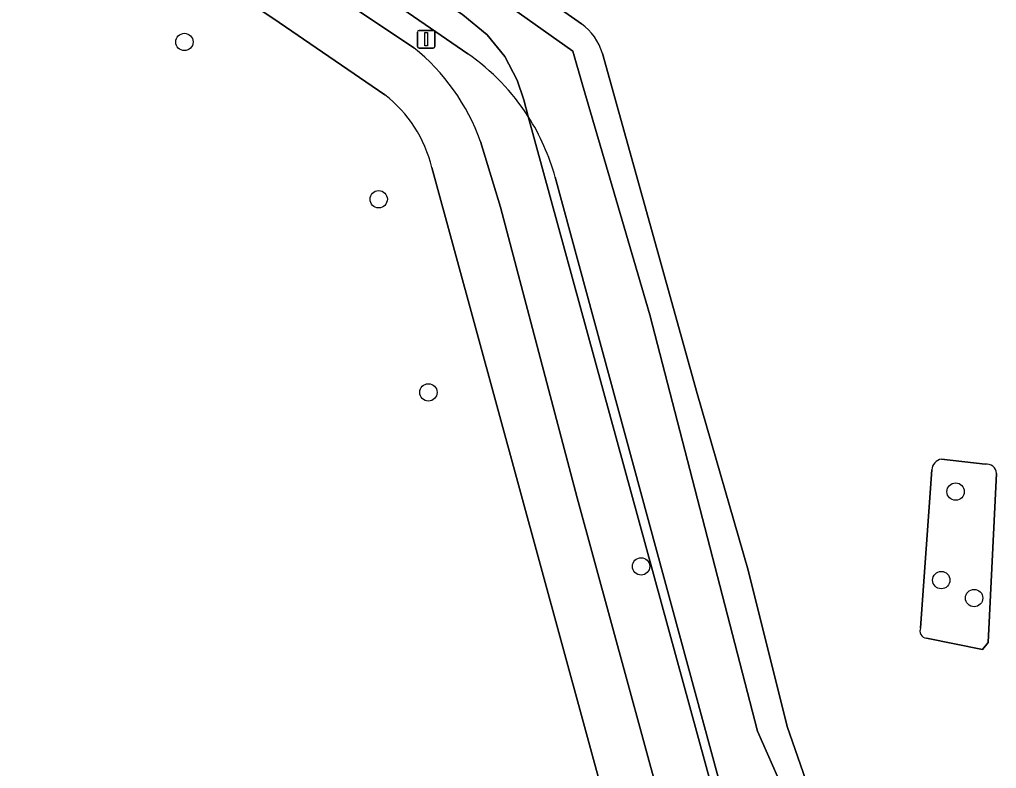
# Model space of a CAD drawing. Extents: x 162803 to 163818, y 381639 to 382475.
# Drawn here: x 163242.3 to 163297.5, y 381804.9 to 381847.2 of the extents above; entities that cross this region are included whole.
import ezdxf

# ---------------------------------------------------------------- set-up
doc = ezdxf.new("R2010")
doc.units = 0
for name, color, linetype in [('IMGEO_Boom', 7, 'Continuous'), ('IMGEO_Groenvoorziening', 7, 'Continuous'), ('IMGEO_Lichtmast', 7, 'Continuous'), ('IMGEO_Meer_plas_ven_vijver', 7, 'Continuous'), ('IMGEO_Oever', 7, 'Continuous'), ('IMGEO_Voetpad_gesloten', 7, 'Continuous'), ('IMGEO_Walbescherming', 7, 'Continuous')]:
    doc.layers.add(name, color=color, linetype=linetype)

msp = doc.modelspace()

# ---------------------------------------------------------------- linework, layer by layer
at = {"layer": 'IMGEO_Boom'}
for centre in [(163251.642, 381845.893), (163262.602, 381837.023), (163265.407, 381826.13), (163295.162, 381820.529), (163277.411, 381816.312), (163294.351, 381815.537), (163296.207, 381814.527)]:
    msp.add_circle(centre, 0.489, dxfattribs=at)
at = {"layer": 'IMGEO_Groenvoorziening'}
for points in [[(163197.789, 381898.961), (163195.096, 381896.365), (163267.35, 381847.422), (163268.726, 381846.288), (163269.715, 381845.072), (163270.413, 381843.741), (163270.786, 381842.627), (163271.044, 381841.687)], [(163272.562, 381838.263), (163282.234, 381802.699), (163284.773, 381798.636), (163285.766, 381795.117), (163289.063, 381783.427), (163291.282, 381784.749), (163285.961, 381802.543), (163283.978, 381807.018), (163277.909, 381830.497), (163274.112, 381843.468), (163273.553, 381845.377), (163243.156, 381866.9), (163212.417, 381888.666), (163197.789, 381898.961)], [(163271.044, 381841.687), (163270.786, 381842.627), (163270.413, 381843.741), (163269.715, 381845.072), (163268.726, 381846.288), (163267.35, 381847.422), (163195.096, 381896.365), (163195.072, 381896.244), (163195.231, 381896.071), (163196.877, 381894.284), (163199.153, 381892.278), (163267.629, 381845.229)], [(163199.153, 381892.278), (163196.877, 381894.284), (163195.231, 381896.071), (163192.536, 381893.691), (163264.586, 381845.57)], [(163267.629, 381845.229), (163199.153, 381892.278)], [(163262.948, 381842.916), (163256.632, 381847.245), (163250.442, 381851.375), (163207.382, 381880.104), (163191.964, 381890.39)], [(163271.044, 381841.687), (163287.294, 381782.372), (163289.063, 381783.427), (163285.766, 381795.117), (163284.773, 381798.636), (163282.234, 381802.699), (163272.562, 381838.263)], [(163285.917, 381777.703), (163285.991, 381777.735), (163286.06, 381777.777), (163289.13, 381779.344), (163289.927, 381780.364), (163289.063, 381783.427), (163287.294, 381782.372), (163271.044, 381841.687)], [(163268.352, 381840.283), (163269.477, 381836.573), (163273.805, 381820.179), (163280.335, 381796.299), (163285.404, 381777.763)], [(163282.29, 381777.752), (163274.223, 381807.274), (163265.606, 381838.809)], [(163296.831, 381822.071), (163294.364, 381822.362)], [(163293.812, 381821.756), (163293.188, 381812.848)], [(163293.524, 381812.268), (163296.682, 381811.626), (163296.991, 381812.015), (163297.466, 381821.559)]]:
    msp.add_lwpolyline(points, dxfattribs=at)
for centre, radius, start, end in [((163257.055, 381836.221), 12.005, 19.7782, 51.1474), ((163260.535, 381834.972), 12.471, 32.5769, 55.3314), ((163260.535, 381834.972), 12.471, 32.5769, 55.3314), ((163258.395, 381837.055), 7.422, 13.6669, 52.154), ((163260.501, 381834.964), 12.504, 15.2961, 32.5232), ((163260.501, 381834.964), 12.504, 15.2961, 32.5232), ((163294.467, 381821.714), 0.656, 99.0319, 176.3079), ((163296.936, 381821.552), 0.53, 0.788, 101.4536), ((163293.555, 381812.673), 0.406, 154.5381, 265.6302)]:
    msp.add_arc(centre, radius, start, end, dxfattribs=at)
at = {"layer": 'IMGEO_Lichtmast'}
for p, q in [((163264.785, 381845.644), (163264.785, 381846.444)), ((163264.785, 381846.444), (163264.785, 381845.644)), ((163264.885, 381846.544), (163265.675, 381846.544)), ((163265.675, 381846.544), (163264.885, 381846.544)), ((163265.775, 381846.444), (163265.775, 381845.644)), ((163265.775, 381845.644), (163265.775, 381846.444)), ((163265.675, 381845.544), (163264.885, 381845.544)), ((163264.885, 381845.544), (163265.675, 381845.544))]:
    msp.add_line(p, q, dxfattribs=at)
msp.add_lwpolyline([(163265.205, 381846.419), (163265.355, 381846.419), (163265.355, 381845.669), (163265.205, 381845.669), (163265.205, 381846.419)], dxfattribs=at)
for centre, start, end in [((163264.885, 381846.444), 90, 180), ((163264.885, 381846.444), 90, 180), ((163265.675, 381846.444), 0, 90), ((163265.675, 381846.444), 360, 90), ((163264.885, 381845.644), 180, 270), ((163264.885, 381845.644), 180, 270), ((163265.675, 381845.644), 270, 0), ((163265.675, 381845.644), 270, 0)]:
    msp.add_arc(centre, 0.1, start, end, dxfattribs=at)
at = {"layer": 'IMGEO_Meer_plas_ven_vijver'}
for points in [[(163149.494, 381872.69), (163169.124, 381888.341), (163177.111, 381894.71), (163168.991, 381907.081), (163176.456, 381914.337), (163198.552, 381899.697), (163274.042, 381846.915)], [(163275.228, 381845.242), (163280.573, 381826.065), (163283.462, 381816.097), (163285.656, 381807.287), (163287.923, 381800.741), (163292.236, 381785.317), (163293.099, 381782.23), (163295.22, 381774.644)], [(163294.364, 381822.362), (163296.831, 381822.071)], [(163293.188, 381812.848), (163293.812, 381821.756)], [(163297.466, 381821.559), (163296.991, 381812.015), (163296.682, 381811.626), (163293.524, 381812.268)]]:
    msp.add_lwpolyline(points, dxfattribs=at)
for centre, radius, start, end in [((163272.312, 381844.431), 3.027, 15.5321, 55.134), ((163294.467, 381821.714), 0.656, 99.0319, 176.3079), ((163296.936, 381821.552), 0.53, 0.788, 101.4536), ((163293.555, 381812.673), 0.406, 154.5381, 265.6302)]:
    msp.add_arc(centre, radius, start, end, dxfattribs=at)
at = {"layer": 'IMGEO_Oever'}
for points in [[(163274.042, 381846.915), (163198.552, 381899.697), (163197.789, 381898.961), (163212.417, 381888.666), (163243.156, 381866.9), (163273.553, 381845.377), (163274.112, 381843.468), (163277.909, 381830.497), (163283.978, 381807.018), (163285.961, 381802.543), (163291.282, 381784.749), (163292.236, 381785.317), (163287.923, 381800.741), (163285.656, 381807.287), (163283.462, 381816.097)], [(163283.462, 381816.097), (163280.573, 381826.065), (163275.228, 381845.242)]]:
    msp.add_lwpolyline(points, dxfattribs=at)
msp.add_arc((163272.312, 381844.431), 3.027, 15.5321, 55.134, dxfattribs=at)
at = {"layer": 'IMGEO_Voetpad_gesloten'}
for points in [[(163264.586, 381845.57), (163192.536, 381893.691), (163189.989, 381895.393), (163181.319, 381888.246), (163174.885, 381882.942), (163155.476, 381866.944), (163153.409, 381865.266), (163151.477, 381863.698), (163148.734, 381861.472)], [(163191.964, 381890.39), (163207.382, 381880.104), (163250.442, 381851.375), (163256.632, 381847.245), (163262.948, 381842.916)], [(163285.404, 381777.763), (163280.335, 381796.299), (163273.805, 381820.179), (163269.477, 381836.573), (163268.352, 381840.283)], [(163265.606, 381838.809), (163274.223, 381807.274), (163282.29, 381777.752)]]:
    msp.add_lwpolyline(points, dxfattribs=at)
for centre, radius, start, end in [((163257.055, 381836.221), 12.005, 19.7782, 51.1474), ((163258.395, 381837.055), 7.422, 13.6669, 52.154)]:
    msp.add_arc(centre, radius, start, end, dxfattribs=at)
at = {"layer": 'IMGEO_Walbescherming'}
msp.add_lwpolyline([(163292.236, 381785.317), (163287.923, 381800.741), (163285.656, 381807.287), (163283.462, 381816.097)], dxfattribs=at)

doc.saveas('drawing.dxf')
